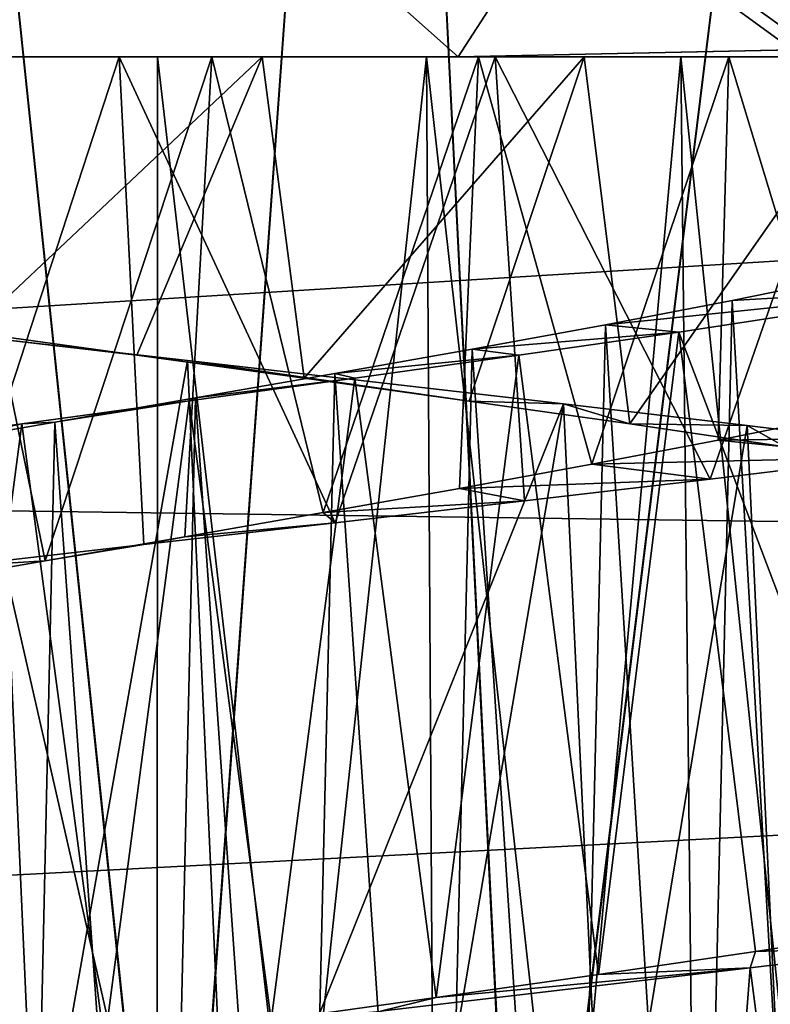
# Model space of a CAD drawing. Header units: millimetres. Extents: x -182 to 217, y -96 to 236.
# Tile 383 of 458: x 156.85 to 159.59, y -11.45 to -7.86. Entities that reach past the tile are written whole.
import ezdxf

# ---------------------------------------------------------------- set-up
doc = ezdxf.new("R2010")
doc.units = ezdxf.units.MM
doc.header["$LTSCALE"] = 52.148148
for name, color, linetype in [('1002', 7, 'CONTINUOUS'), ('1005', 7, 'CONTINUOUS'), ('1008', 7, 'CONTINUOUS'), ('1016', 7, 'CONTINUOUS'), ('1026', 7, 'CONTINUOUS'), ('894', 7, 'CONTINUOUS'), ('955', 7, 'CONTINUOUS'), ('956', 7, 'CONTINUOUS'), ('957', 7, 'CONTINUOUS'), ('974', 7, 'CONTINUOUS'), ('975', 7, 'CONTINUOUS'), ('976', 7, 'CONTINUOUS')]:
    doc.layers.add(name, color=color, linetype=linetype)

msp = doc.modelspace()

# ---------------------------------------------------------------- linework, layer by layer
at = {"layer": '1002', "color": 7, "linetype": 'CONTINUOUS', "true_color": 0xaaaaaa}
for points in [[(155.8412, -8, 12.8566), (157.2088, -8, 12.9999), (156.0536, -8, 15.5), (155.8412, -8, 12.8566)], [(156.0536, -8, 15.5), (157.2088, -8, 12.9999), (158.4464, -8, 15.5), (156.0536, -8, 15.5)], [(158.4464, -8, -3.5), (156.5353, -8, 0.2442), (156.0536, -8, -3.5), (158.4464, -8, -3.5)], [(156.5599, -8, 10.5479), (156.3661, -8, 1.4857), (157.3487, -8, 1.4014), (156.5599, -8, 10.5479)], [(157.7308, -8, 0.2204), (156.5353, -8, 0.2442), (158.4464, -8, -3.5), (157.7308, -8, 0.2204)], [(157.5471, -8, 10.5904), (156.5599, -8, 10.5479), (157.3487, -8, 1.4014), (157.5471, -8, 10.5904)], [(157.2088, -8, 12.9999), (158.581, -8, 12.8722), (158.4464, -8, 15.5), (157.2088, -8, 12.9999)], [(157.5471, -8, 10.5904), (157.3487, -8, 1.4014), (158.3307, -8, 1.5288), (157.5471, -8, 10.5904)], [(158.5209, -8, 10.4209), (157.5471, -8, 10.5904), (158.3307, -8, 1.5288), (158.5209, -8, 10.4209)], [(158.9058, -8, 0.4414), (157.7308, -8, 0.2204), (158.4464, -8, -3.5), (158.9058, -8, 0.4414)], [(158.5209, -8, 10.4209), (158.3307, -8, 1.5288), (159.2594, -8, 1.8624), (158.5209, -8, 10.4209)], [(158.581, -8, 12.8722), (159.9012, -8, 12.4785), (158.4464, -8, 15.5), (158.581, -8, 12.8722)], [(158.4464, -8, 15.5), (159.9012, -8, 12.4785), (160.1328, -8, 15.1307), (158.4464, -8, 15.5)], [(158.9058, -8, 0.4414), (158.4464, -8, -3.5), (160.1328, -8, -3.1308), (158.9058, -8, 0.4414)], [(159.4345, -8, 10.0482), (158.5209, -8, 10.4209), (159.2594, -8, 1.8624), (159.4345, -8, 10.0482)], [(160.0099, -8, 0.8991), (158.9058, -8, 0.4414), (160.1328, -8, -3.1308), (160.0099, -8, 0.8991)], [(159.4345, -8, 10.0482), (159.2594, -8, 1.8624), (160.0976, -8, 2.3874), (159.4345, -8, 10.0482)], [(160.2489, -8, 9.4881), (159.4345, -8, 10.0482), (160.0976, -8, 2.3874), (160.2489, -8, 9.4881)]]:
    msp.add_3dface(points, dxfattribs=at)
at = {"layer": '1005', "color": 7, "linetype": 'CONTINUOUS', "true_color": 0xaaaaaa}
for points in [[(156.0536, -8, 15.5), (158.4464, -8, 15.5), (152.8162, -3, 15.5), (156.0536, -8, 15.5)], [(152.8162, -3, 15.5), (158.4464, -8, 15.5), (159.6662, -7.9738, 15.5), (152.8162, -3, 15.5)], [(161.0844, -5.6935, 15.5), (152.8162, -3, 15.5), (160.531, -7.8797, 15.5), (161.0844, -5.6935, 15.5)], [(160.531, -7.8797, 15.5), (152.8162, -3, 15.5), (159.7379, -7.9694, 15.5), (160.531, -7.8797, 15.5)], [(159.7379, -7.9694, 15.5), (152.8162, -3, 15.5), (159.6662, -7.9738, 15.5), (159.7379, -7.9694, 15.5)]]:
    msp.add_3dface(points, dxfattribs=at)
at = {"layer": '1008', "color": 7, "linetype": 'CONTINUOUS', "true_color": 0xaaaaaa}
for points in [[(161.6838, -3, -3.5), (153.969, -7.8797, -3.5), (153.4156, -5.6935, -3.5), (161.6838, -3, -3.5)], [(154.5531, -7.9538, -3.5), (153.969, -7.8797, -3.5), (161.6838, -3, -3.5), (154.5531, -7.9538, -3.5)], [(154.8314, -7.9736, -3.5), (154.5531, -7.9538, -3.5), (161.6838, -3, -3.5), (154.8314, -7.9736, -3.5)], [(156.0536, -8, -3.5), (154.8314, -7.9736, -3.5), (161.6838, -3, -3.5), (156.0536, -8, -3.5)], [(158.4464, -8, -3.5), (156.0536, -8, -3.5), (161.6838, -3, -3.5), (158.4464, -8, -3.5)], [(158.4464, -8, -3.5), (161.6838, -3, -3.5), (159.6684, -7.9737, -3.5), (158.4464, -8, -3.5)]]:
    msp.add_3dface(points, dxfattribs=at)
at = {"layer": '1016', "color": 7, "linetype": 'CONTINUOUS', "true_color": 0xaaaaaa}
for points in [[(156.1556, -13.3742, -3.5001), (157.4158, -13.3244, -3.5659), (156.3356, -3, -4.4438), (156.1556, -13.3742, -3.5001)], [(157.4189, -13.3245, 15.5659), (156.1587, -13.3739, 15.5005), (156.3356, -3, 16.4438), (157.4189, -13.3245, 15.5659)], [(157.4158, -13.3244, -3.5659), (158.1644, -3, -4.4438), (156.3356, -3, -4.4438), (157.4158, -13.3244, -3.5659)], [(157.4189, -13.3245, 15.5659), (156.3356, -3, 16.4438), (158.1644, -3, 16.4438), (157.4189, -13.3245, 15.5659)], [(157.4158, -13.3244, -3.5659), (158.6796, -13.4101, -3.4523), (158.1644, -3, -4.4438), (157.4158, -13.3244, -3.5659)], [(158.6828, -13.4105, 15.4517), (157.4189, -13.3245, 15.5659), (158.1644, -3, 16.4438), (158.6828, -13.4105, 15.4517)], [(158.6796, -13.4101, -3.4523), (159.9654, -3, -4.126), (158.1644, -3, -4.4438), (158.6796, -13.4101, -3.4523)], [(158.6828, -13.4105, 15.4517), (158.1644, -3, 16.4438), (159.9654, -3, 16.126), (158.6828, -13.4105, 15.4517)], [(158.6796, -13.4101, -3.4523), (159.9702, -13.6348, -3.1438), (159.9654, -3, -4.126), (158.6796, -13.4101, -3.4523)], [(159.9737, -13.6356, 15.1426), (158.6828, -13.4105, 15.4517), (159.9654, -3, 16.126), (159.9737, -13.6356, 15.1426)]]:
    msp.add_3dface(points, dxfattribs=at)
at = {"layer": '1026', "color": 7, "linetype": 'CONTINUOUS', "true_color": 0xaaaaaa}
for points in [[(160.1328, -8, -3.1308), (158.4464, -8, -3.5), (159.6684, -7.9737, -3.5), (160.1328, -8, -3.1308)], [(158.4464, -8, 15.5), (160.1328, -8, 15.1307), (159.6662, -7.9738, 15.5), (158.4464, -8, 15.5)]]:
    msp.add_3dface(points, dxfattribs=at)
at = {"layer": '894', "color": 7, "linetype": 'CONTINUOUS', "true_color": 0xaaaaaa}
for points in [[(147, -7.3326, -9.2264), (177, -7.6723, -9.0581), (147, -9.5201, -7.9634), (147, -7.3326, -9.2264)], [(147, -9.5201, 19.9634), (177, -7.6723, 21.0581), (147, -7.3326, 21.2264), (147, -9.5201, 19.9634)], [(177, -7.6723, -9.0581), (177, -9.9335, -7.6725), (147, -9.5201, -7.9634), (177, -7.6723, -9.0581)], [(177, -9.9335, 19.6725), (177, -7.6723, 21.0581), (147, -9.5201, 19.9634), (177, -9.9335, 19.6725)], [(147, -9.5201, -7.9634), (177, -9.9335, -7.6725), (147, -11.4949, -6.3886), (147, -9.5201, -7.9634)], [(147, -11.4949, 18.3886), (177, -9.9335, 19.6725), (147, -9.5201, 19.9634), (147, -11.4949, 18.3886)], [(177, -9.9335, -7.6725), (177, -11.9501, -5.9501), (147, -11.4949, -6.3886), (177, -9.9335, -7.6725)], [(177, -11.9501, 17.9501), (177, -9.9335, 19.6725), (147, -11.4949, 18.3886), (177, -11.9501, 17.9501)]]:
    msp.add_3dface(points, dxfattribs=at)
at = {"layer": '955', "color": 7, "linetype": 'CONTINUOUS', "true_color": 0xaaaaaa}
for points in [[(159.3953, -9.3979, 10.0691), (159.8313, -9.3099, 9.8074), (160.6496, -9.3805, 12.1191), (159.3953, -9.3979, 10.0691)], [(158.9341, -9.4857, 10.2806), (159.3953, -9.3979, 10.0691), (160.0212, -9.4601, 12.428), (158.9341, -9.4857, 10.2806)], [(160.0212, -9.4601, 12.428), (159.3953, -9.3979, 10.0691), (160.6496, -9.3805, 12.1191), (160.0212, -9.4601, 12.428)], [(159.3655, -9.5397, 12.6727), (158.9341, -9.4857, 10.2806), (160.0212, -9.4601, 12.428), (159.3655, -9.5397, 12.6727)], [(158.4517, -9.5737, 10.4402), (158.9341, -9.4857, 10.2806), (159.3655, -9.5397, 12.6727), (158.4517, -9.5737, 10.4402)], [(158.6888, -9.6193, 12.8505), (158.4517, -9.5737, 10.4402), (159.3655, -9.5397, 12.6727), (158.6888, -9.6193, 12.8505)], [(157.9541, -9.6617, 10.5458), (158.4517, -9.5737, 10.4402), (158.6888, -9.6193, 12.8505), (157.9541, -9.6617, 10.5458)], [(157.9974, -9.6989, 12.96), (157.9541, -9.6617, 10.5458), (158.6888, -9.6193, 12.8505), (157.9974, -9.6989, 12.96)], [(157.4483, -9.7497, 10.5957), (157.9541, -9.6617, 10.5458), (157.9974, -9.6989, 12.96), (157.4483, -9.7497, 10.5957)], [(157.2987, -9.7785, 12.9999), (157.4483, -9.7497, 10.5957), (157.9974, -9.6989, 12.96), (157.2987, -9.7785, 12.9999)], [(156.9394, -9.8378, 10.5894), (157.4483, -9.7497, 10.5957), (157.2987, -9.7785, 12.9999), (156.9394, -9.8378, 10.5894)], [(156.6007, -9.8579, 12.9699), (156.9394, -9.8378, 10.5894), (157.2987, -9.7785, 12.9999), (156.6007, -9.8579, 12.9699)], [(156.4353, -9.9257, 10.5273), (156.9394, -9.8378, 10.5894), (156.6007, -9.8579, 12.9699), (156.4353, -9.9257, 10.5273)]]:
    msp.add_3dface(points, dxfattribs=at)
at = {"layer": '956', "color": 7, "linetype": 'CONTINUOUS', "true_color": 0xaaaaaa}
for points in [[(156.6654, -9.0036, 0.2295), (157.2733, -9.0872, 0.2003), (156.7609, -9.0283, -0.9824), (156.6654, -9.0036, 0.2295)], [(156.7609, -9.0283, -0.9824), (157.2733, -9.0872, 0.2003), (157.4586, -9.1077, -0.9966), (156.7609, -9.0283, -0.9824)], [(157.2733, -9.0872, 0.2003), (157.8839, -9.1711, 0.2351), (157.4586, -9.1077, -0.9966), (157.2733, -9.0872, 0.2003)], [(157.8839, -9.1711, 0.2351), (158.4865, -9.255, 0.3335), (157.4586, -9.1077, -0.9966), (157.8839, -9.1711, 0.2351)], [(157.4586, -9.1077, -0.9966), (158.4865, -9.255, 0.3335), (158.8312, -9.2653, -0.8189), (157.4586, -9.1077, -0.9966)], [(158.4865, -9.255, 0.3335), (159.0723, -9.3383, 0.4937), (158.8312, -9.2653, -0.8189), (158.4865, -9.255, 0.3335)], [(158.8312, -9.2653, -0.8189), (159.0723, -9.3383, 0.4937), (159.5014, -9.3446, -0.6276), (158.8312, -9.2653, -0.8189)], [(159.0723, -9.3383, 0.4937), (159.6391, -9.4219, 0.7152), (159.5014, -9.3446, -0.6276), (159.0723, -9.3383, 0.4937)], [(159.5014, -9.3446, -0.6276), (159.6391, -9.4219, 0.7152), (160.1502, -9.4239, -0.3706), (159.5014, -9.3446, -0.6276)], [(160.0765, -11.1789, 11.0647), (159.5316, -11.2622, 11.3322), (160.1595, -11.2429, 12.3662), (160.0765, -11.1789, 11.0647)], [(159.5316, -11.2622, 11.3322), (158.958, -11.3461, 11.5424), (159.512, -11.3221, 12.6242), (159.5316, -11.2622, 11.3322)], [(160.1595, -11.2429, 12.3662), (159.5316, -11.2622, 11.3322), (159.512, -11.3221, 12.6242), (160.1595, -11.2429, 12.3662)], [(159.512, -11.3221, 12.6242), (158.3657, -11.43, 11.6915), (158.1627, -11.4799, 12.9399), (159.512, -11.3221, 12.6242)], [(158.958, -11.3461, 11.5424), (158.3657, -11.43, 11.6915), (159.512, -11.3221, 12.6242), (158.958, -11.3461, 11.5424)], [(158.3657, -11.43, 11.6915), (157.7638, -11.5134, 11.7772), (158.1627, -11.4799, 12.9399), (158.3657, -11.43, 11.6915)]]:
    msp.add_3dface(points, dxfattribs=at)
at = {"layer": '957', "color": 7, "linetype": 'CONTINUOUS', "true_color": 0xaaaaaa}
for points in [[(155.8412, -8, 12.8566), (156.6007, -9.8579, 12.9699), (157.2088, -8, 12.9999), (155.8412, -8, 12.8566)], [(156.6007, -9.8579, 12.9699), (157.2987, -9.7785, 12.9999), (157.2088, -8, 12.9999), (156.6007, -9.8579, 12.9699)], [(157.2987, -9.7785, 12.9999), (157.9974, -9.6989, 12.96), (157.2088, -8, 12.9999), (157.2987, -9.7785, 12.9999)], [(157.2088, -8, 12.9999), (157.9974, -9.6989, 12.96), (158.581, -8, 12.8722), (157.2088, -8, 12.9999)], [(157.9974, -9.6989, 12.96), (158.6888, -9.6193, 12.8505), (158.581, -8, 12.8722), (157.9974, -9.6989, 12.96)], [(158.6888, -9.6193, 12.8505), (159.3655, -9.5397, 12.6727), (158.581, -8, 12.8722), (158.6888, -9.6193, 12.8505)], [(158.581, -8, 12.8722), (159.3655, -9.5397, 12.6727), (159.9012, -8, 12.4785), (158.581, -8, 12.8722)], [(159.3655, -9.5397, 12.6727), (160.0212, -9.4601, 12.428), (159.9012, -8, 12.4785), (159.3655, -9.5397, 12.6727)], [(156.9048, -12.2447, -0.991), (156.2067, -12.1649, -0.9216), (156.7609, -9.0283, -0.9824), (156.9048, -12.2447, -0.991)], [(156.9048, -12.2447, -0.991), (156.7609, -9.0283, -0.9824), (157.4586, -9.1077, -0.9966), (156.9048, -12.2447, -0.991)], [(157.606, -12.3245, -0.9907), (156.9048, -12.2447, -0.991), (157.4586, -9.1077, -0.9966), (157.606, -12.3245, -0.9907)], [(157.606, -12.3245, -0.9907), (157.4586, -9.1077, -0.9966), (158.8312, -9.2653, -0.8189), (157.606, -12.3245, -0.9907)], [(158.2995, -12.4038, -0.9209), (157.606, -12.3245, -0.9907), (158.8312, -9.2653, -0.8189), (158.2995, -12.4038, -0.9209)], [(158.983, -12.4831, -0.7818), (158.2995, -12.4038, -0.9209), (158.8312, -9.2653, -0.8189), (158.983, -12.4831, -0.7818)], [(158.983, -12.4831, -0.7818), (158.8312, -9.2653, -0.8189), (159.5014, -9.3446, -0.6276), (158.983, -12.4831, -0.7818)], [(159.6534, -12.5629, -0.574), (158.983, -12.4831, -0.7818), (159.5014, -9.3446, -0.6276), (159.6534, -12.5629, -0.574)], [(159.6534, -12.5629, -0.574), (159.5014, -9.3446, -0.6276), (160.1502, -9.4239, -0.3706), (159.6534, -12.5629, -0.574)], [(159.9206, -14.4725, 12.4701), (160.1595, -11.2429, 12.3662), (159.512, -11.3221, 12.6242), (159.9206, -14.4725, 12.4701)], [(159.2623, -14.552, 12.7044), (159.512, -11.3221, 12.6242), (158.1627, -11.4799, 12.9399), (159.2623, -14.552, 12.7044)], [(159.2623, -14.552, 12.7044), (159.9206, -14.4725, 12.4701), (159.512, -11.3221, 12.6242), (159.2623, -14.552, 12.7044)]]:
    msp.add_3dface(points, dxfattribs=at)
at = {"layer": '974', "color": 7, "linetype": 'CONTINUOUS', "true_color": 0xaaaaaa}
for points in [[(156.8402, -12.213, 1.4183), (157.3483, -12.301, 1.4014), (156.3661, -8, 1.4857), (156.8402, -12.213, 1.4183)], [(156.3661, -8, 1.4857), (157.3483, -12.301, 1.4014), (157.3487, -8, 1.4014), (156.3661, -8, 1.4857)], [(156.9394, -9.8378, 10.5894), (156.4353, -9.9257, 10.5273), (156.5599, -8, 10.5479), (156.9394, -9.8378, 10.5894)], [(157.5471, -8, 10.5904), (156.9394, -9.8378, 10.5894), (156.5599, -8, 10.5479), (157.5471, -8, 10.5904)], [(157.4483, -9.7497, 10.5957), (156.9394, -9.8378, 10.5894), (157.5471, -8, 10.5904), (157.4483, -9.7497, 10.5957)], [(157.3483, -12.301, 1.4014), (157.8572, -12.3894, 1.4406), (157.3487, -8, 1.4014), (157.3483, -12.301, 1.4014)], [(157.3487, -8, 1.4014), (157.8572, -12.3894, 1.4406), (158.3307, -8, 1.5288), (157.3487, -8, 1.4014)], [(157.9541, -9.6617, 10.5458), (157.4483, -9.7497, 10.5957), (157.5471, -8, 10.5904), (157.9541, -9.6617, 10.5458)], [(158.5209, -8, 10.4209), (157.9541, -9.6617, 10.5458), (157.5471, -8, 10.5904), (158.5209, -8, 10.4209)], [(157.8572, -12.3894, 1.4406), (158.3569, -12.4774, 1.5352), (158.3307, -8, 1.5288), (157.8572, -12.3894, 1.4406)], [(158.4517, -9.5737, 10.4402), (157.9541, -9.6617, 10.5458), (158.5209, -8, 10.4209), (158.4517, -9.5737, 10.4402)], [(158.3569, -12.4774, 1.5352), (158.8415, -12.5651, 1.6842), (158.3307, -8, 1.5288), (158.3569, -12.4774, 1.5352)], [(158.3307, -8, 1.5288), (158.8415, -12.5651, 1.6842), (159.2594, -8, 1.8624), (158.3307, -8, 1.5288)], [(158.9341, -9.4857, 10.2806), (158.4517, -9.5737, 10.4402), (158.5209, -8, 10.4209), (158.9341, -9.4857, 10.2806)], [(159.4345, -8, 10.0482), (158.9341, -9.4857, 10.2806), (158.5209, -8, 10.4209), (159.4345, -8, 10.0482)], [(158.8415, -12.5651, 1.6842), (159.3084, -12.6532, 1.8866), (159.2594, -8, 1.8624), (158.8415, -12.5651, 1.6842)], [(159.3953, -9.3979, 10.0691), (158.9341, -9.4857, 10.2806), (159.4345, -8, 10.0482), (159.3953, -9.3979, 10.0691)], [(159.3084, -12.6532, 1.8866), (159.7511, -12.7415, 2.1396), (159.2594, -8, 1.8624), (159.3084, -12.6532, 1.8866)], [(159.2594, -8, 1.8624), (159.7511, -12.7415, 2.1396), (160.0976, -8, 2.3874), (159.2594, -8, 1.8624)], [(159.8313, -9.3099, 9.8074), (159.3953, -9.3979, 10.0691), (159.4345, -8, 10.0482), (159.8313, -9.3099, 9.8074)], [(160.2489, -8, 9.4881), (159.8313, -9.3099, 9.8074), (159.4345, -8, 10.0482), (160.2489, -8, 9.4881)], [(159.8822, -8.7992, 9.7723), (159.7581, -14.3251, 9.8559), (159.4467, -8.8878, 10.0416), (159.8822, -8.7992, 9.7723)], [(159.4467, -8.8878, 10.0416), (159.3185, -14.4128, 10.1087), (158.9836, -8.9765, 10.2606), (159.4467, -8.8878, 10.0416)], [(159.7581, -14.3251, 9.8559), (159.3185, -14.4128, 10.1087), (159.4467, -8.8878, 10.0416), (159.7581, -14.3251, 9.8559)], [(158.9836, -8.9765, 10.2606), (158.8524, -14.5008, 10.3116), (158.497, -9.0655, 10.4275), (158.9836, -8.9765, 10.2606)], [(159.3185, -14.4128, 10.1087), (158.8524, -14.5008, 10.3116), (158.9836, -8.9765, 10.2606), (159.3185, -14.4128, 10.1087)], [(158.497, -9.0655, 10.4275), (158.3652, -14.5891, 10.4625), (157.9958, -9.1544, 10.5391), (158.497, -9.0655, 10.4275)], [(158.8524, -14.5008, 10.3116), (158.3652, -14.5891, 10.4625), (158.497, -9.0655, 10.4275), (158.8524, -14.5008, 10.3116)], [(157.9958, -9.1544, 10.5391), (157.8662, -14.6771, 10.5585), (157.4872, -9.2429, 10.5938), (157.9958, -9.1544, 10.5391)], [(158.3652, -14.5891, 10.4625), (157.8662, -14.6771, 10.5585), (157.9958, -9.1544, 10.5391), (158.3652, -14.5891, 10.4625)], [(157.4872, -9.2429, 10.5938), (157.361, -14.7648, 10.5985), (156.9742, -9.3318, 10.5914), (157.4872, -9.2429, 10.5938)], [(157.8662, -14.6771, 10.5585), (157.361, -14.7648, 10.5985), (157.4872, -9.2429, 10.5938), (157.8662, -14.6771, 10.5585)], [(156.9742, -9.3318, 10.5914), (156.8521, -14.8529, 10.5825), (156.463, -9.4208, 10.532), (156.9742, -9.3318, 10.5914)], [(157.361, -14.7648, 10.5985), (156.8521, -14.8529, 10.5825), (156.9742, -9.3318, 10.5914), (157.361, -14.7648, 10.5985)], [(156.8521, -14.8529, 10.5825), (156.3477, -14.9411, 10.5105), (156.463, -9.4208, 10.532), (156.8521, -14.8529, 10.5825)]]:
    msp.add_3dface(points, dxfattribs=at)
at = {"layer": '975', "color": 7, "linetype": 'CONTINUOUS', "true_color": 0xaaaaaa}
for points in [[(159.8822, -8.7992, 9.7723), (159.4467, -8.8878, 10.0416), (160.3404, -8.8368, 10.908), (159.8822, -8.7992, 9.7723)], [(159.4467, -8.8878, 10.0416), (158.9836, -8.9765, 10.2606), (160.3404, -8.8368, 10.908), (159.4467, -8.8878, 10.0416)], [(160.3404, -8.8368, 10.908), (158.9836, -8.9765, 10.2606), (159.2518, -9.0036, 11.4433), (160.3404, -8.8368, 10.908)], [(158.9836, -8.9765, 10.2606), (158.497, -9.0655, 10.4275), (159.2518, -9.0036, 11.4433), (158.9836, -8.9765, 10.2606)], [(159.2518, -9.0036, 11.4433), (158.497, -9.0655, 10.4275), (158.6673, -9.0875, 11.6239), (159.2518, -9.0036, 11.4433)], [(158.497, -9.0655, 10.4275), (157.9958, -9.1544, 10.5391), (158.6673, -9.0875, 11.6239), (158.497, -9.0655, 10.4275)], [(158.6673, -9.0875, 11.6239), (157.9958, -9.1544, 10.5391), (158.0694, -9.1712, 11.7418), (158.6673, -9.0875, 11.6239)], [(157.9958, -9.1544, 10.5391), (157.4872, -9.2429, 10.5938), (158.0694, -9.1712, 11.7418), (157.9958, -9.1544, 10.5391)], [(158.0694, -9.1712, 11.7418), (157.4872, -9.2429, 10.5938), (157.4641, -9.2546, 11.7959), (158.0694, -9.1712, 11.7418)], [(157.4641, -9.2546, 11.7959), (156.9742, -9.3318, 10.5914), (156.8538, -9.3384, 11.7861), (157.4641, -9.2546, 11.7959)], [(157.4872, -9.2429, 10.5938), (156.9742, -9.3318, 10.5914), (157.4641, -9.2546, 11.7959), (157.4872, -9.2429, 10.5938)], [(156.9742, -9.3318, 10.5914), (156.463, -9.4208, 10.532), (156.8538, -9.3384, 11.7861), (156.9742, -9.3318, 10.5914)], [(156.8538, -9.3384, 11.7861), (156.463, -9.4208, 10.532), (156.2468, -9.4223, 11.7123), (156.8538, -9.3384, 11.7861)]]:
    msp.add_3dface(points, dxfattribs=at)
at = {"layer": '976', "color": 7, "linetype": 'CONTINUOUS', "true_color": 0xaaaaaa}
for points in [[(157.7308, -8, 0.2204), (156.6654, -9.0036, 0.2295), (156.5353, -8, 0.2442), (157.7308, -8, 0.2204)], [(157.2733, -9.0872, 0.2003), (156.6654, -9.0036, 0.2295), (157.7308, -8, 0.2204), (157.2733, -9.0872, 0.2003)], [(157.8839, -9.1711, 0.2351), (157.2733, -9.0872, 0.2003), (157.7308, -8, 0.2204), (157.8839, -9.1711, 0.2351)], [(158.9058, -8, 0.4414), (157.8839, -9.1711, 0.2351), (157.7308, -8, 0.2204), (158.9058, -8, 0.4414)], [(158.4865, -9.255, 0.3335), (157.8839, -9.1711, 0.2351), (158.9058, -8, 0.4414), (158.4865, -9.255, 0.3335)], [(159.0723, -9.3383, 0.4937), (158.4865, -9.255, 0.3335), (158.9058, -8, 0.4414), (159.0723, -9.3383, 0.4937)], [(160.0099, -8, 0.8991), (159.0723, -9.3383, 0.4937), (158.9058, -8, 0.4414), (160.0099, -8, 0.8991)], [(159.6391, -9.4219, 0.7152), (159.0723, -9.3383, 0.4937), (160.0099, -8, 0.8991), (159.6391, -9.4219, 0.7152)], [(160.0765, -11.1789, 11.0647), (160.3404, -8.8368, 10.908), (159.2518, -9.0036, 11.4433), (160.0765, -11.1789, 11.0647)], [(158.958, -11.3461, 11.5424), (159.2518, -9.0036, 11.4433), (158.6673, -9.0875, 11.6239), (158.958, -11.3461, 11.5424)], [(158.958, -11.3461, 11.5424), (159.5316, -11.2622, 11.3322), (159.2518, -9.0036, 11.4433), (158.958, -11.3461, 11.5424)], [(159.5316, -11.2622, 11.3322), (160.0765, -11.1789, 11.0647), (159.2518, -9.0036, 11.4433), (159.5316, -11.2622, 11.3322)], [(158.3657, -11.43, 11.6915), (158.6673, -9.0875, 11.6239), (158.0694, -9.1712, 11.7418), (158.3657, -11.43, 11.6915)], [(158.3657, -11.43, 11.6915), (158.958, -11.3461, 11.5424), (158.6673, -9.0875, 11.6239), (158.3657, -11.43, 11.6915)], [(157.7638, -11.5134, 11.7772), (158.0694, -9.1712, 11.7418), (157.4641, -9.2546, 11.7959), (157.7638, -11.5134, 11.7772)], [(157.7638, -11.5134, 11.7772), (158.3657, -11.43, 11.6915), (158.0694, -9.1712, 11.7418), (157.7638, -11.5134, 11.7772)], [(157.1553, -11.597, 11.799), (157.4641, -9.2546, 11.7959), (156.8538, -9.3384, 11.7861), (157.1553, -11.597, 11.799)], [(157.1553, -11.597, 11.799), (157.7638, -11.5134, 11.7772), (157.4641, -9.2546, 11.7959), (157.1553, -11.597, 11.799)], [(156.5452, -11.6809, 11.7567), (156.8538, -9.3384, 11.7861), (156.2468, -9.4223, 11.7123), (156.5452, -11.6809, 11.7567)], [(156.5452, -11.6809, 11.7567), (157.1553, -11.597, 11.799), (156.8538, -9.3384, 11.7861), (156.5452, -11.6809, 11.7567)]]:
    msp.add_3dface(points, dxfattribs=at)

doc.saveas('drawing.dxf')
